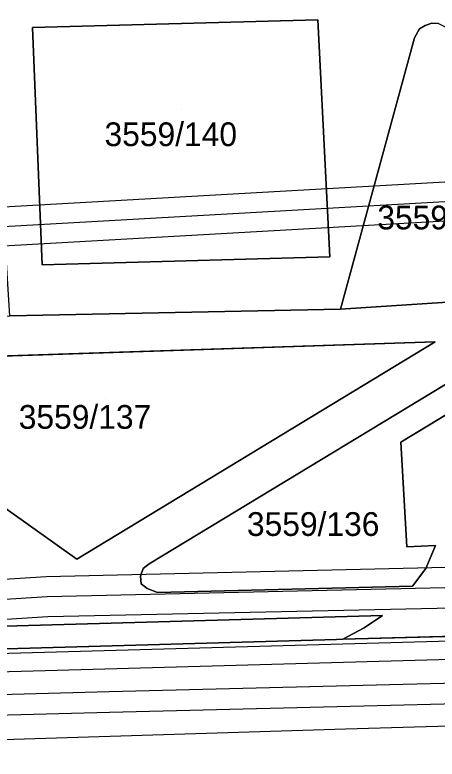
# Model space of a CAD drawing. Extents: x -264070 to -262271, y -1238894 to -1238141.
# Drawn here: x -262678.8 to -262643.3, y -1238359.9 to -1238297.3 of the extents above; entities that cross this region are included whole.
import ezdxf

# ---------------------------------------------------------------- set-up
doc = ezdxf.new("R2010")
doc.units = 0
for name, color, linetype in [('body_kn', 7, 'Continuous'), ('kladpar_druhypozemkov', 7, 'Continuous'), ('kladpar_hranice', 7, 'Continuous'), ('kladpar_parcelnecisla', 7, 'Continuous'), ('kladpar_plochy', 7, 'Continuous'), ('tarchy_linie', 7, 'Continuous'), ('zappar_hrandruhpozemk', 7, 'Continuous')]:
    doc.layers.add(name, color=color, linetype=linetype)

msp = doc.modelspace()

# ---------------------------------------------------------------- linework, layer by layer
at = {"layer": 'body_kn'}
for p, q in [((-262653.33, -1238297.68), (-262653.33, -1238297.68)), ((-262653.33, -1238297.68), (-262653.33, -1238297.68)), ((-262643.71, -1238297.97), (-262643.71, -1238297.97)), ((-262677.33, -1238298.32), (-262677.33, -1238298.32)), ((-262644.77, -1238298.44), (-262644.77, -1238298.44)), ((-262644.28, -1238298.14), (-262644.28, -1238298.14)), ((-262645.18, -1238299.2), (-262645.18, -1238299.2)), ((-262652.31, -1238317.63), (-262652.31, -1238317.63)), ((-262676.53, -1238318.31), (-262676.53, -1238318.31)), ((-262651.42, -1238322.03), (-262651.42, -1238322.03)), ((-262643.43, -1238324.78), (-262643.43, -1238324.78)), ((-262643.43, -1238324.78), (-262643.43, -1238324.78)), ((-262646.33, -1238333.24), (-262646.33, -1238333.24)), ((-262643.4, -1238341.94), (-262643.4, -1238341.94)), ((-262645.83, -1238342.05), (-262645.83, -1238342.05)), ((-262673.62, -1238343.08), (-262673.62, -1238343.08)), ((-262667.52, -1238343.48), (-262667.52, -1238343.48)), ((-262668.01, -1238343.87), (-262668.01, -1238343.87)), ((-262644.23, -1238343.87), (-262644.23, -1238343.87)), ((-262676.19, -1238344.54), (-262676.19, -1238344.54)), ((-262668.25, -1238344.53), (-262668.25, -1238344.53)), ((-262668.19, -1238345.16), (-262668.19, -1238345.16)), ((-262667.7, -1238345.57), (-262667.7, -1238345.57)), ((-262645.34, -1238345.37), (-262645.34, -1238345.37)), ((-262676.12, -1238346.24), (-262676.12, -1238346.24)), ((-262666.82, -1238345.9), (-262666.82, -1238345.9)), ((-262676.05, -1238347.94), (-262676.05, -1238347.94)), ((-262647.88, -1238347.83), (-262647.88, -1238347.83)), ((-262647.88, -1238347.83), (-262647.88, -1238347.83)), ((-262649.41, -1238348.86), (-262649.41, -1238348.86)), ((-262651.76, -1238349.84), (-262651.76, -1238349.84)), ((-262651.21, -1238349.82), (-262651.21, -1238349.82)), ((-262670.9, -1238354.24), (-262670.9, -1238354.24)), ((-262670.86, -1238355.99), (-262670.86, -1238355.99)), ((-262650.98, -1238357.37), (-262650.98, -1238357.37))]:
    msp.add_line(p, q, dxfattribs=at)
at = {"layer": 'kladpar_druhypozemkov'}
for p, q in [((-262664.77, -1238305.21), (-262664.77, -1238305.21)), ((-262671.23, -1238329.57), (-262671.23, -1238329.57)), ((-262653.23, -1238339.07), (-262653.23, -1238339.07))]:
    msp.add_line(p, q, dxfattribs=at)
at = {"layer": 'kladpar_hranice'}
for points in [[(-262643.15, -1238297.99), (-262643.71, -1238297.97), (-262644.28, -1238298.14), (-262644.77, -1238298.44), (-262645.18, -1238299.2), (-262651.42, -1238322.03), (-262679.25, -1238322.59), (-262680.11, -1238309.16), (-262680.93, -1238299.7), (-262683.82, -1238297.4), (-262722.03, -1238299.16), (-262723.34, -1238299.88), (-262723.89, -1238300.82), (-262724.04, -1238302.54), (-262725.97, -1238297.12)], [(-262725.97, -1238297.12), (-262724.04, -1238302.54), (-262716.43, -1238312.51), (-262710.13, -1238321.21), (-262709.33, -1238322.17), (-262708.74, -1238322.54), (-262708.04, -1238322.74), (-262707.41, -1238322.72), (-262706.63, -1238322.43), (-262706.08, -1238322), (-262691.23, -1238307.36), (-262683.43, -1238299.29), (-262683.21, -1238298.76), (-262683.27, -1238298.35), (-262683.43, -1238297.88), (-262683.82, -1238297.4), (-262680.93, -1238299.7), (-262703.87, -1238323.04), (-262679.25, -1238322.59), (-262651.42, -1238322.03), (-262629.94, -1238320.63)], [(-262677.33, -1238298.32), (-262676.53, -1238318.31), (-262652.31, -1238317.63), (-262653.33, -1238297.68), (-262677.33, -1238298.32)], [(-262653.33, -1238297.68), (-262652.31, -1238317.63), (-262676.53, -1238318.31), (-262677.33, -1238298.32), (-262653.33, -1238297.68)], [(-262629.94, -1238320.63), (-262651.42, -1238322.03), (-262645.18, -1238299.2), (-262644.77, -1238298.44), (-262644.28, -1238298.14), (-262643.71, -1238297.97), (-262643.15, -1238297.99), (-262642.6, -1238298.28), (-262629.94, -1238320.63)], [(-262643.43, -1238324.78), (-262673.62, -1238343.08), (-262696.84, -1238326.56), (-262643.43, -1238324.78)], [(-262643.43, -1238324.78), (-262696.84, -1238326.56), (-262673.62, -1238343.08), (-262643.43, -1238324.78)], [(-262638.5, -1238325.9), (-262638.11, -1238325.82), (-262637.54, -1238325.92), (-262637.13, -1238326.33), (-262636.98, -1238326.82), (-262636.98, -1238327.23), (-262637.33, -1238327.77), (-262646.33, -1238333.24), (-262645.83, -1238342.05), (-262643.4, -1238341.94), (-262644.23, -1238343.87), (-262645.34, -1238345.37), (-262666.82, -1238345.9), (-262667.7, -1238345.57), (-262668.19, -1238345.16), (-262668.25, -1238344.53), (-262668.01, -1238343.87), (-262667.52, -1238343.48), (-262638.5, -1238325.9)], [(-262645.34, -1238345.37), (-262644.23, -1238343.87), (-262643.4, -1238341.94), (-262645.83, -1238342.05), (-262646.33, -1238333.24), (-262637.33, -1238327.77), (-262636.98, -1238327.23), (-262636.98, -1238326.82), (-262637.13, -1238326.33), (-262637.54, -1238325.92), (-262638.11, -1238325.82), (-262638.5, -1238325.9), (-262667.52, -1238343.48), (-262668.01, -1238343.87), (-262668.25, -1238344.53), (-262668.19, -1238345.16), (-262667.7, -1238345.57), (-262666.82, -1238345.9), (-262645.34, -1238345.37)], [(-262734.65, -1238352.52), (-262732.32, -1238352.48), (-262716.88, -1238351.74), (-262714.36, -1238351.62), (-262651.76, -1238349.84), (-262651.21, -1238349.82), (-262629.63, -1238349.26), (-262625.66, -1238349.15), (-262623.24, -1238349.09), (-262607.78, -1238348.69), (-262605.4, -1238348.63), (-262589.78, -1238348.22), (-262587.12, -1238348.15), (-262571.88, -1238347.76), (-262569.02, -1238347.69), (-262532.73, -1238346.75), (-262527.93, -1238346.63)], [(-262629.63, -1238349.26), (-262651.21, -1238349.82), (-262649.41, -1238348.86), (-262647.88, -1238347.83), (-262714.43, -1238349.71), (-262714.36, -1238351.62), (-262716.88, -1238351.74), (-262716.94, -1238349.79), (-262732.38, -1238350.22)], [(-262647.88, -1238347.83), (-262649.41, -1238348.86), (-262651.21, -1238349.82), (-262651.76, -1238349.84), (-262714.36, -1238351.62), (-262714.43, -1238349.71), (-262647.88, -1238347.83)]]:
    msp.add_lwpolyline(points, dxfattribs=at)
at = {"layer": 'kladpar_plochy'}
for p, q in [((-262653.33, -1238297.68), (-262677.33, -1238298.32)), ((-262652.31, -1238317.63), (-262653.33, -1238297.68)), ((-262643.71, -1238297.97), (-262644.28, -1238298.14)), ((-262643.15, -1238297.99), (-262643.71, -1238297.97)), ((-262677.33, -1238298.32), (-262676.53, -1238318.31)), ((-262644.77, -1238298.44), (-262645.18, -1238299.2)), ((-262644.28, -1238298.14), (-262644.77, -1238298.44)), ((-262645.18, -1238299.2), (-262651.42, -1238322.03)), ((-262676.53, -1238318.31), (-262652.31, -1238317.63)), ((-262651.42, -1238322.03), (-262629.94, -1238320.63)), ((-262651.42, -1238322.03), (-262679.25, -1238322.59)), ((-262679.25, -1238322.59), (-262651.42, -1238322.03)), ((-262643.43, -1238324.78), (-262696.84, -1238326.56)), ((-262673.62, -1238343.08), (-262643.43, -1238324.78)), ((-262638.5, -1238325.9), (-262667.52, -1238343.48)), ((-262696.84, -1238326.56), (-262673.62, -1238343.08)), ((-262646.33, -1238333.24), (-262637.33, -1238327.77)), ((-262645.83, -1238342.05), (-262646.33, -1238333.24)), ((-262643.4, -1238341.94), (-262645.83, -1238342.05)), ((-262644.23, -1238343.87), (-262643.4, -1238341.94)), ((-262667.52, -1238343.48), (-262668.01, -1238343.87)), ((-262668.01, -1238343.87), (-262668.25, -1238344.53)), ((-262645.34, -1238345.37), (-262644.23, -1238343.87)), ((-262668.25, -1238344.53), (-262668.19, -1238345.16)), ((-262668.19, -1238345.16), (-262667.7, -1238345.57)), ((-262667.7, -1238345.57), (-262666.82, -1238345.9)), ((-262666.82, -1238345.9), (-262645.34, -1238345.37)), ((-262647.88, -1238347.83), (-262714.43, -1238349.71)), ((-262649.41, -1238348.86), (-262647.88, -1238347.83)), ((-262651.21, -1238349.82), (-262649.41, -1238348.86)), ((-262629.63, -1238349.26), (-262651.21, -1238349.82))]:
    msp.add_line(p, q, dxfattribs=at)
for points in [[(-262653.33, -1238297.68), (-262652.31, -1238317.63), (-262676.53, -1238318.31), (-262677.33, -1238298.32)], [(-262629.94, -1238320.63), (-262651.42, -1238322.03), (-262645.18, -1238299.2), (-262644.77, -1238298.44), (-262644.28, -1238298.14), (-262643.71, -1238297.97), (-262643.15, -1238297.99), (-262642.6, -1238298.28)], [(-262643.43, -1238324.78), (-262673.62, -1238343.08), (-262696.84, -1238326.56)], [(-262638.5, -1238325.9), (-262638.11, -1238325.82), (-262637.54, -1238325.92), (-262637.13, -1238326.33), (-262636.98, -1238326.82), (-262636.98, -1238327.23), (-262637.33, -1238327.77), (-262646.33, -1238333.24), (-262645.83, -1238342.05), (-262643.4, -1238341.94), (-262644.23, -1238343.87), (-262645.34, -1238345.37), (-262666.82, -1238345.9), (-262667.7, -1238345.57), (-262668.19, -1238345.16), (-262668.25, -1238344.53), (-262668.01, -1238343.87), (-262667.52, -1238343.48)], [(-262647.88, -1238347.83), (-262649.41, -1238348.86), (-262651.21, -1238349.82), (-262651.76, -1238349.84), (-262714.36, -1238351.62), (-262714.43, -1238349.71)]]:
    msp.add_lwpolyline(points, close=True, dxfattribs=at)
msp.add_lwpolyline([(-262797.05, -1238353.67), (-262780.13, -1238353.36), (-262771.49, -1238353.2), (-262768.53, -1238353.14), (-262753.47, -1238352.87), (-262750.57, -1238352.82), (-262734.65, -1238352.52), (-262732.32, -1238352.48), (-262716.88, -1238351.74), (-262714.36, -1238351.62), (-262651.76, -1238349.84), (-262651.21, -1238349.82), (-262629.63, -1238349.26), (-262625.66, -1238349.15), (-262623.24, -1238349.09), (-262607.78, -1238348.69), (-262605.4, -1238348.63), (-262589.78, -1238348.22), (-262587.12, -1238348.15), (-262571.88, -1238347.76), (-262569.02, -1238347.69), (-262532.73, -1238346.75), (-262527.93, -1238346.63)], dxfattribs=at)
at = {"layer": 'tarchy_linie'}
for points in [[(-262612.35, -1238312.92), (-262807.83, -1238323.98), (-262808.77, -1238302.44), (-262807.85, -1238303.16), (-262807.08, -1238303.24), (-262805.42, -1238303.42), (-262804.67, -1238320.5), (-262613.38, -1238309.67), (-262612.87, -1238311.3), (-262612.35, -1238312.92)], [(-262807.08, -1238303.24), (-262806.25, -1238322.24), (-262612.87, -1238311.3)], [(-262879.36, -1238352.78), (-262832, -1238350.33), (-262782.2, -1238349.05), (-262732.38, -1238348.15), (-262687.56, -1238346.97), (-262676.12, -1238346.24), (-262630.21, -1238345.2), (-262580.42, -1238343.73), (-262555.82, -1238343.74), (-262532.87, -1238343.21)], [(-262832.04, -1238348.63), (-262782.24, -1238347.35), (-262771.55, -1238347.16), (-262771.54, -1238347.37), (-262768.91, -1238347.31), (-262768.92, -1238347.11), (-262732.42, -1238346.45), (-262687.64, -1238345.27), (-262676.19, -1238344.54), (-262636.52, -1238343.61)], [(-262915.67, -1238357.53), (-262827.35, -1238355.25), (-262717.55, -1238352.07), (-262612.02, -1238349.11), (-262582.13, -1238348.18), (-262523.92, -1238348.6), (-262527.18, -1238346.61), (-262526.75, -1238346.6), (-262525.01, -1238346.49), (-262524.28, -1238346.33), (-262523.39, -1238346.14), (-262523.44, -1238346.84), (-262523.58, -1238348.81), (-262523.63, -1238349.52), (-262523.67, -1238350.15), (-262523.75, -1238351.27), (-262523.88, -1238353.02), (-262569.3, -1238353.65), (-262620.18, -1238354.72), (-262670.86, -1238355.99), (-262721.99, -1238357.34), (-262772.67, -1238358.51), (-262811.72, -1238360.02)], [(-262630.16, -1238346.95), (-262676.05, -1238347.94), (-262687.48, -1238348.67), (-262732.34, -1238349.85), (-262782.16, -1238350.75), (-262831.96, -1238352.03)], [(-262916.13, -1238359.08), (-262827.31, -1238356.8), (-262717.51, -1238353.62), (-262611.98, -1238350.66), (-262582.11, -1238349.73), (-262523.67, -1238350.15)], [(-262916.76, -1238361.2), (-262874.25, -1238359.92), (-262823.54, -1238358.51), (-262811.77, -1238358.32), (-262772.72, -1238356.81), (-262722.03, -1238355.64), (-262670.9, -1238354.24), (-262620.22, -1238352.97), (-262569.46, -1238351.9), (-262523.75, -1238351.27)]]:
    msp.add_lwpolyline(points, dxfattribs=at)
at = {"layer": 'zappar_hrandruhpozemk'}
msp.add_lwpolyline([(-262742.04, -1238360.21), (-262650.98, -1238357.37), (-262572.39, -1238355.1)], dxfattribs=at)

# ---------------------------------------------------------------- texts
at = {"layer": 'kladpar_parcelnecisla'}
for s, p in [('3559/140', (-262671.277, -1238308.31)), ('3559/142', (-262648.312, -1238315.32)), ('3559/137', (-262678.5, -1238332.11)), ('3559/136', (-262659.287, -1238341.13))]:
    msp.add_text(s, height=2, dxfattribs=at).set_placement(p)

doc.saveas('drawing.dxf')
